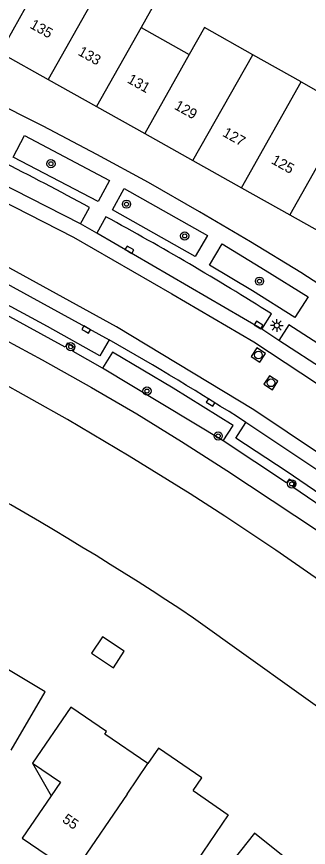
# Model space of a CAD drawing. Extents: x 128000 to 131008, y 398996 to 402500.
# Drawn here: x 128142.9 to 128171.3, y 399977.7 to 400058.6 of the extents above; entities that cross this region are included whole.
import ezdxf

# ---------------------------------------------------------------- set-up
doc = ezdxf.new("R2010")
doc.units = 0
for name, color, linetype in [('gg-anno-huisnummerreeks BGT', 7, 'Continuous'), ('gg-bbg-gedigitaliseerde bebouwing', 7, 'Continuous'), ('gg-bbg-gedigitaliseerde bijgebouw', 7, 'Continuous'), ('gg-bbg-hoofdgebouw', 7, 'Continuous'), ('gg-bbg-luifel en loopbrug', 7, 'Continuous'), ('gg-bbg-tussenscheiding', 7, 'Continuous'), ('gg-knt-BGT kruinlijn', 7, 'Continuous'), ('gg-knt-verharding', 7, 'Continuous'), ('gg-knt-verharding nz', 7, 'Continuous'), ('gg-kntw-beschoeiing', 7, 'Continuous'), ('gt-grn-groengrens', 7, 'Continuous'), ('gt-symb-boom', 7, 'Continuous'), ('gt-symb-kolk', 7, 'Continuous'), ('gt-symb-lichtmast', 7, 'Continuous'), ('gt-symb-rioolschacht', 7, 'Continuous')]:
    doc.layers.add(name, color=color, linetype=linetype)

# ---------------------------------------------------------------- blocks, each defined once
blk = doc.blocks.new('gt0-RS')
at = {"layer": 'gt-symb-rioolschacht'}
blk.add_lwpolyline([(-0.5, -0.5), (0.5, -0.5), (0.5, 0.5), (-0.5, 0.5)], close=True, dxfattribs=at)
blk.add_circle((0, 0), 0.375, dxfattribs=at)
blk = doc.blocks.new('gt0-LMAST')
at = {"layer": 'gt-symb-lichtmast'}
for p, q in [((-0.182, 0.173), (-0.447, 0.438)), ((-0.005, 0.246), (-0.005, 0.621)), ((0.172, 0.173), (0.437, 0.438)), ((-0.255, -0.004), (-0.63, -0.004)), ((-0.182, -0.181), (-0.447, -0.446)), ((-0.005, -0.254), (-0.005, -0.629)), ((0.437, -0.446), (0.172, -0.181)), ((0.245, -0.004), (0.62, -0.004))]:
    blk.add_line(p, q, dxfattribs=at)
blk.add_circle((-0.005, -0.004), 0.25, dxfattribs=at)
blk = doc.blocks.new('gt0-BOOM')
at = {"layer": 'gt-symb-boom'}
for radius in [0.4, 0.2]:
    blk.add_circle((0, 0), radius, dxfattribs=at)
blk = doc.blocks.new('gt0-KOLK')
at = {"layer": 'gt-symb-kolk'}
blk.add_lwpolyline([(0, 0), (0.375, 0), (0.375, 0.4), (-0.375, 0.4), (-0.375, 0), (0, 0)], dxfattribs=at)

msp = doc.modelspace()

# ---------------------------------------------------------------- linework, layer by layer
at = {"layer": 'gg-bbg-gedigitaliseerde bebouwing'}
for p, q in [((128155.031, 400057.493), (128159.729, 400054.851)), ((128170.641, 400052.189), (128165.922, 400054.843)), ((128151.489, 399988.69), (128151.659, 399988.937)), ((128155.698, 399985.818), (128151.489, 399988.69))]:
    msp.add_line(p, q, dxfattribs=at)
for points in [[(128152.138, 400063.373), (128156.844, 400060.773), (128155.031, 400057.493)], [(128165.922, 400054.843), (128161.221, 400057.486), (128159.729, 400054.851)], [(128170.641, 400052.189), (128175.334, 400049.551), (128173.85, 400046.912)], [(128160.099, 399983.208), (128160.944, 399984.447), (128156.726, 399987.325), (128155.698, 399985.818)]]:
    msp.add_lwpolyline(points, dxfattribs=at)
at = {"layer": 'gg-bbg-gedigitaliseerde bijgebouw'}
msp.add_lwpolyline([(128150.189, 399996.565), (128152.33, 399995.151), (128153.392, 399996.758), (128151.251, 399998.173), (128150.189, 399996.565)], dxfattribs=at)
at = {"layer": 'gg-bbg-hoofdgebouw'}
for p, q in [((128145.963, 400052.44), (128150.675, 400049.801)), ((128150.675, 400049.801), (128155.385, 400047.163)), ((128155.385, 400047.163), (128160.088, 400044.528)), ((128160.088, 400044.528), (128164.808, 400041.885)), ((128164.808, 400041.885), (128169.528, 400039.241))]:
    msp.add_line(p, q, dxfattribs=at)
for points in [[(128141.437, 400054.932), (128141.456, 400054.965), (128145.963, 400052.44)], [(128169.528, 400039.241), (128174.105, 400036.677), (128174.088, 400036.646)], [(128142.348, 399987.129), (128145.69, 399992.821), (128142.109, 399994.942), (128140.1, 399991.541), (128135.694, 399994.142)], [(128151.659, 399988.937), (128148.187, 399991.319), (128144.454, 399985.876)], [(128144.454, 399985.876), (128147.175, 399984.01), (128146.27, 399982.69)], [(128146.27, 399982.69), (128143.442, 399978.566), (128148.405, 399975.181)], [(128160.099, 399983.208), (128163.528, 399980.85), (128159.808, 399975.397)], [(128169.385, 399976.425), (128166.091, 399979.047), (128161.981, 399973.883)]]:
    msp.add_lwpolyline(points, dxfattribs=at)
at = {"layer": 'gg-bbg-luifel en loopbrug'}
msp.add_line((128144.454, 399985.876), (128146.27, 399982.69), dxfattribs=at)
at = {"layer": 'gg-bbg-tussenscheiding'}
for p, q in [((128152.138, 400063.373), (128145.963, 400052.44)), ((128155.031, 400057.493), (128150.675, 400049.801)), ((128159.729, 400054.851), (128155.385, 400047.163)), ((128160.088, 400044.528), (128165.922, 400054.843)), ((128164.808, 400041.885), (128170.641, 400052.189)), ((128173.85, 400046.912), (128169.528, 400039.241)), ((128153.662, 399982.833), (128155.698, 399985.818)), ((128153.662, 399982.833), (128148.405, 399975.181))]:
    msp.add_line(p, q, dxfattribs=at)
msp.add_lwpolyline([(128145.626, 400062.781), (128141.268, 400055.036), (128141.437, 400054.932)], dxfattribs=at)
at = {"layer": 'gg-knt-BGT kruinlijn'}
msp.add_lwpolyline([(128140.524, 400027.716), (128145.378, 400025.122), (128150.189, 400022.449), (128154.611, 400019.867), (128158.982, 400017.2), (128163.4, 400014.374), (128172.226, 400008.521), (128176.625, 400005.482), (128184.102, 400000), (128189.657, 399995.69), (128192.141, 399993.708)], dxfattribs=at)
at = {"layer": 'gg-knt-verharding'}
for p, q in [((128149.115, 400038.363), (128150.008, 400039.982)), ((128150.726, 400037.48), (128149.115, 400038.363)), ((128151.596, 400039.064), (128150.726, 400037.48)), ((128166.792, 400028.118), (128167.735, 400029.624)), ((128168.47, 400027.019), (128166.792, 400028.118))]:
    msp.add_line(p, q, dxfattribs=at)
for points in [[(128179.102, 400028.08), (128174.87, 400030.895), (128170.593, 400033.641), (128165.691, 400036.637), (128160.737, 400039.547), (128155.744, 400042.386), (128150.704, 400045.142), (128145.481, 400047.873), (128140.215, 400050.522), (128134.453, 400053.315)], [(128142.558, 400044.874), (128143.653, 400046.989), (128151.966, 400042.606), (128150.836, 400040.546), (128142.558, 400044.874)], [(128152.234, 400039.756), (128153.382, 400041.818), (128161.511, 400037.238), (128160.318, 400035.193), (128152.234, 400039.756)], [(128161.711, 400034.362), (128162.924, 400036.42), (128167.136, 400033.875), (128171.319, 400031.283), (128170.031, 400029.265), (128165.886, 400031.838), (128161.711, 400034.362)], [(128151.917, 400027.078), (128150.998, 400025.513), (128145.905, 400028.373), (128140.76, 400031.139), (128141.553, 400032.771)], [(128151.276, 400024.334), (128148.4, 400025.948), (128148.579, 400026.308), (128147.828, 400026.744), (128147.625, 400026.369), (128141.527, 400029.719), (128141.718, 400030.071), (128141.002, 400030.451), (128140.787, 400030.1), (128139.583, 400030.811)], [(128173.193, 400023.978), (128174.179, 400025.493), (128169.429, 400028.549), (128168.47, 400027.019)], [(128163.033, 400017.237), (128164.001, 400018.737), (128158.162, 400022.382), (128152.228, 400025.872), (128151.276, 400024.334)], [(128175.04, 400012.488), (128173.994, 400011.006), (128169.163, 400014.298), (128164.275, 400017.506), (128165.249, 400019.048)], [(128174.204, 400009.744), (128169.842, 400012.737), (128170.08, 400013.077), (128169.456, 400013.502), (128169.205, 400013.176), (128163.033, 400017.237)]]:
    msp.add_lwpolyline(points, dxfattribs=at)
for centre, radius, start, end in [((127964.062, 399694.085), 392.709, 61.73858, 64.61693), ((128013.437, 399784.346), 289.774, 57.82708, 61.52461), ((128009.769, 399775.991), 288.532, 57.39355, 60.48448)]:
    msp.add_arc(centre, radius, start, end, dxfattribs=at)
at = {"layer": 'gg-knt-verharding nz'}
for p, q in [((128149.115, 400038.363), (128131.626, 400047.265)), ((128166.792, 400028.118), (128150.726, 400037.48)), ((128141.553, 400032.771), (128151.917, 400027.078)), ((128173.193, 400023.978), (128168.47, 400027.019)), ((128175.04, 400012.488), (128165.249, 400019.048))]:
    msp.add_line(p, q, dxfattribs=at)
for points in [[(128060.05, 400070.518), (128075.366, 400066.602), (128090.23, 400061.878), (128103.316, 400057.659), (128109.627, 400055.191), (128120.311, 400050.781), (128129.034, 400046.863), (128130.994, 400045.96), (128148.437, 400037.081), (128158.021, 400031.551), (128166.029, 400026.884), (128178.254, 400018.837), (128206.557, 399997.313), (128213.761, 399991.153)], [(128210.074, 399986.958), (128204.991, 399991.304), (128196.671, 399998.156), (128186.147, 400006.307), (128175.863, 400013.682), (128166.031, 400020.269), (128152.632, 400028.339), (128142.228, 400034.055), (128130.557, 400039.918), (128119.614, 400044.972), (128102.915, 400051.74), (128097.067, 400053.966), (128086.242, 400057.55), (128074.921, 400060.911), (128065.504, 400063.411), (128058.665, 400065.077)]]:
    msp.add_lwpolyline(points, dxfattribs=at)
at = {"layer": 'gg-kntw-beschoeiing'}
for points in [[(128177.582, 400000), (128173.939, 400002.617), (128168.183, 400006.601), (128163.184, 400009.919), (128159.819, 400012.08), (128153.867, 400015.765), (128147.838, 400019.323), (128140.859, 400023.232), (128135.563, 400026.053), (128132.005, 400027.88), (128126.627, 400030.54), (128119.383, 400033.934), (128115.028, 400035.873)], [(128185.445, 399984.441), (128181.398, 399984.495), (128175.338, 399989.151), (128160.145, 400000)]]:
    msp.add_lwpolyline(points, dxfattribs=at)
msp.add_arc((127982.413, 399732.113), 321.484, 56.43733, 65.62825, dxfattribs=at)
at = {"layer": 'gt-grn-groengrens'}
msp.add_line((128163.033, 400017.237), (128151.276, 400024.334), dxfattribs=at)

# ---------------------------------------------------------------- block references
at = {"layer": 'gt-symb-boom'}
for p in [(128146.237, 400044.228), (128153.607, 400040.293), (128159.287, 400037.2), (128166.582, 400032.796), (128148.169, 400026.418), (128155.601, 400022.096), (128162.545, 400017.717), (128169.72, 400013.057)]:
    msp.add_blockref('gt0-BOOM', p, dxfattribs=at)
at = {"layer": 'gt-symb-kolk'}
for p, rotation in [((128153.787, 400035.679), -29.745882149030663), ((128166.388, 400028.356), -31.258485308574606), ((128149.582, 400027.912), -29.922486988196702), ((128161.703, 400020.809), -31.464873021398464)]:
    msp.add_blockref('gt0-KOLK', p, dxfattribs=dict(at, rotation=rotation))
at = {"layer": 'gt-symb-lichtmast'}
msp.add_blockref('gt0-LMAST', (128168.27, 400028.486), dxfattribs=at)
at = {"layer": 'gt-symb-rioolschacht', "rotation": -32.75243944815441}
for p in [(128166.472, 400025.605), (128167.691, 400022.901)]:
    msp.add_blockref('gt0-RS', p, dxfattribs=at)

# ---------------------------------------------------------------- texts
at = {"layer": 'gg-anno-huisnummerreeks BGT'}
for s, rotation, p in [('135', 330.7, (128144.107, 400057.492)), ('133', 330.7, (128148.803, 400054.862)), ('131', 330.7, (128153.607, 400052.171)), ('129', 330.7, (128158.189, 400049.604)), ('127', 330.7, (128162.897, 400046.968)), ('125', 330.7, (128167.652, 400044.304)), ('55', 325.7, (128147.269, 399980.192))]:
    msp.add_text(s, height=1, rotation=rotation, dxfattribs=at).set_placement(p)

doc.saveas('drawing.dxf')
